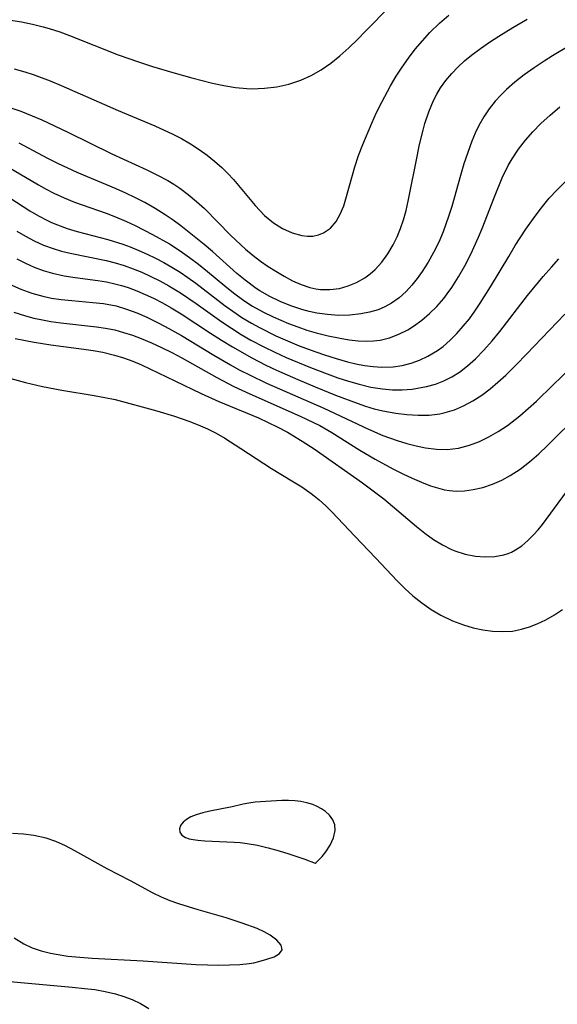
# Model space of a CAD drawing. Header units: metres. Extents: x 1073367 to 1082519, y 1569854 to 1574957.
# Tile 1035 of 1056: x 1080374 to 1080455, y 1573546 to 1573695. Entities that reach past the tile are written whole.
import ezdxf

# ---------------------------------------------------------------- set-up
doc = ezdxf.new("R2010")
doc.units = ezdxf.units.M
doc.layers.add('CGG_CurvaNivelLidar_v1', color=253, linetype='Continuous', lineweight=30)

msp = doc.modelspace()

# ---------------------------------------------------------------- linework, layer by layer
at = {"layer": 'CGG_CurvaNivelLidar_v1'}
for p, q in [((1080426.1798, 1573693.4311, 77.5), (1080429.7757, 1573697.1465, 77.5)), ((1080372.4857, 1573695.0606, 77.5), (1080374.1279, 1573694.8147, 77.5)), ((1080437.2925, 1573694.5882, 77), (1080438.7165, 1573695.8085, 77)), ((1080448.3803, 1573693.962, 76.5), (1080450.543, 1573695.2116, 76.5)), ((1080374.1279, 1573694.8147, 77.5), (1080375.7634, 1573694.4843, 77.5)), ((1080375.7634, 1573694.4843, 77.5), (1080377.3885, 1573694.0754, 77.5)), ((1080377.3885, 1573694.0754, 77.5), (1080378.3073, 1573693.808, 77.5)), ((1080378.3073, 1573693.808, 77.5), (1080379.8959, 1573693.2821, 77.5)), ((1080435.8429, 1573693.1755, 77), (1080437.2925, 1573694.5882, 77)), ((1080446.267, 1573692.6636, 76.5), (1080448.3803, 1573693.962, 76.5)), ((1080379.8959, 1573693.2821, 77.5), (1080381.3892, 1573692.7333, 77.5)), ((1080381.3892, 1573692.7333, 77.5), (1080388.7074, 1573689.8226, 77.5)), ((1080423.588, 1573690.8859, 77.5), (1080424.8961, 1573692.1388, 77.5)), ((1080424.8961, 1573692.1388, 77.5), (1080426.1798, 1573693.4311, 77.5)), ((1080434.716, 1573691.9486, 77), (1080435.8429, 1573693.1755, 77)), ((1080444.8593, 1573691.7417, 76.5), (1080446.267, 1573692.6636, 76.5)), ((1080422.2481, 1573689.6899, 77.5), (1080423.588, 1573690.8859, 77.5)), ((1080432.6266, 1573689.3409, 77), (1080433.6437, 1573690.6693, 77)), ((1080433.6437, 1573690.6693, 77), (1080434.716, 1573691.9486, 77)), ((1080442.1648, 1573689.7815, 76.5), (1080443.4882, 1573690.784, 76.5)), ((1080443.4882, 1573690.784, 76.5), (1080444.8593, 1573691.7417, 76.5)), ((1080457.0083, 1573691.2219, 76), (1080454.4034, 1573689.6642, 76)), ((1080388.7074, 1573689.8226, 77.5), (1080391.8094, 1573688.7467, 77.5)), ((1080420.8583, 1573688.5661, 77.5), (1080422.2481, 1573689.6899, 77.5)), ((1080431.6754, 1573687.979, 77), (1080432.6266, 1573689.3409, 77)), ((1080441.1068, 1573688.902, 76.5), (1080442.1648, 1573689.7815, 76.5)), ((1080454.4034, 1573689.6642, 76), (1080453.1263, 1573688.8602, 76)), ((1080372.981, 1573687.7232, 77), (1080374.6012, 1573687.2499, 77)), ((1080391.8094, 1573688.7467, 77.5), (1080393.9418, 1573688.0713, 77.5)), ((1080393.9418, 1573688.0713, 77.5), (1080397.0007, 1573687.1579, 77.5)), ((1080419.4156, 1573687.5496, 77.5), (1080420.8583, 1573688.5661, 77.5)), ((1080430.7747, 1573686.5779, 77), (1080431.6754, 1573687.979, 77)), ((1080439.1592, 1573687.0003, 76.5), (1080440.1011, 1573687.9775, 76.5)), ((1080440.1011, 1573687.9775, 76.5), (1080441.1068, 1573688.902, 76.5)), ((1080451.6039, 1573687.8495, 76), (1080450.1248, 1573686.7963, 76)), ((1080453.1263, 1573688.8602, 76), (1080451.6039, 1573687.8495, 76)), ((1080374.6012, 1573687.2499, 77), (1080375.8868, 1573686.8254, 77)), ((1080375.8868, 1573686.8254, 77), (1080378.4371, 1573685.876, 77)), ((1080397.0007, 1573687.1579, 77.5), (1080399.8883, 1573686.3486, 77.5)), ((1080399.8883, 1573686.3486, 77.5), (1080402.9835, 1573685.5616, 77.5)), ((1080416.3206, 1573685.9797, 77.5), (1080417.9059, 1573686.6764, 77.5)), ((1080417.9059, 1573686.6764, 77.5), (1080419.4156, 1573687.5496, 77.5)), ((1080429.92, 1573685.1438, 77), (1080430.7747, 1573686.5779, 77)), ((1080438.2734, 1573685.9378, 76.5), (1080439.1592, 1573687.0003, 76.5)), ((1080450.1248, 1573686.7963, 76), (1080448.7023, 1573685.691, 76)), ((1080378.4371, 1573685.876, 77), (1080380.1243, 1573685.1774, 77)), ((1080380.1243, 1573685.1774, 77), (1080388.7278, 1573681.4067, 77)), ((1080402.9835, 1573685.5616, 77.5), (1080404.7215, 1573685.1883, 77.5)), ((1080404.7215, 1573685.1883, 77.5), (1080406.4563, 1573684.8981, 77.5)), ((1080406.4563, 1573684.8981, 77.5), (1080408.1873, 1573684.7258, 77.5)), ((1080408.1873, 1573684.7258, 77.5), (1080408.9439, 1573684.6981, 77.5)), ((1080408.9439, 1573684.6981, 77.5), (1080410.8341, 1573684.764, 77.5)), ((1080410.8341, 1573684.764, 77.5), (1080412.7035, 1573685.0043, 77.5)), ((1080412.7035, 1573685.0043, 77.5), (1080414.5382, 1573685.4081, 77.5)), ((1080414.5382, 1573685.4081, 77.5), (1080416.3206, 1573685.9797, 77.5)), ((1080428.5837, 1573682.6679, 77), (1080429.92, 1573685.1438, 77)), ((1080436.916, 1573683.8943, 76.5), (1080437.4739, 1573684.8125, 76.5)), ((1080437.4739, 1573684.8125, 76.5), (1080438.2734, 1573685.9378, 76.5)), ((1080447.4397, 1573684.5979, 76), (1080446.5584, 1573683.7423, 76)), ((1080448.7023, 1573685.691, 76), (1080447.4397, 1573684.5979, 76)), ((1080436.4167, 1573682.94, 76.5), (1080436.916, 1573683.8943, 76.5)), ((1080446.5584, 1573683.7423, 76), (1080445.7324, 1573682.8403, 76)), ((1080372.2105, 1573681.8883, 76.5), (1080373.9872, 1573681.2878, 76.5)), ((1080427.8066, 1573681.0856, 77), (1080428.5837, 1573682.6679, 77)), ((1080435.6934, 1573681.225, 76.5), (1080436.4167, 1573682.94, 76.5)), ((1080444.8161, 1573681.6786, 76), (1080443.9929, 1573680.4474, 76)), ((1080445.7324, 1573682.8403, 76), (1080444.8161, 1573681.6786, 76)), ((1080454.0422, 1573680.7251, 75.5), (1080455.5097, 1573681.9511, 75.5)), ((1080373.9872, 1573681.2878, 76.5), (1080375.7392, 1573680.6046, 76.5)), ((1080375.7392, 1573680.6046, 76.5), (1080377.1734, 1573679.9783, 76.5)), ((1080388.7278, 1573681.4067, 77), (1080394.2945, 1573679.0948, 77)), ((1080427.0671, 1573679.4864, 77), (1080427.8066, 1573681.0856, 77)), ((1080435.1045, 1573679.4337, 76.5), (1080435.6934, 1573681.225, 76.5)), ((1080443.9929, 1573680.4474, 76), (1080443.2638, 1573679.1526, 76)), ((1080452.6403, 1573679.4272, 75.5), (1080454.0422, 1573680.7251, 75.5)), ((1080377.1734, 1573679.9783, 76.5), (1080381.1179, 1573678.1093, 76.5)), ((1080394.2945, 1573679.0948, 77), (1080396.9964, 1573677.8425, 77)), ((1080425.7032, 1573676.2596, 77), (1080427.0671, 1573679.4864, 77)), ((1080434.824, 1573678.4241, 76.5), (1080435.1045, 1573679.4337, 76.5)), ((1080443.2638, 1573679.1526, 76), (1080442.7031, 1573677.9723, 76)), ((1080451.4326, 1573678.1975, 75.5), (1080452.6403, 1573679.4272, 75.5)), ((1080381.1179, 1573678.1093, 76.5), (1080387.76, 1573674.8654, 76.5)), ((1080396.9964, 1573677.8425, 77), (1080398.3103, 1573677.1577, 77)), ((1080398.3103, 1573677.1577, 77), (1080399.6673, 1573676.3758, 77)), ((1080434.2552, 1573676.0523, 76.5), (1080434.824, 1573678.4241, 76.5)), ((1080442.7031, 1573677.9723, 76), (1080442.1974, 1573676.7561, 76)), ((1080450.2939, 1573676.9104, 75.5), (1080451.4326, 1573678.1975, 75.5)), ((1080378.0827, 1573674.1496, 76), (1080373.7608, 1573676.4751, 76)), ((1080399.6673, 1573676.3758, 77), (1080400.9775, 1573675.529, 77)), ((1080425.0689, 1573674.5863, 77), (1080425.7032, 1573676.2596, 77)), ((1080433.9657, 1573674.6905, 76.5), (1080434.2552, 1573676.0523, 76.5)), ((1080442.1974, 1573676.7561, 76), (1080441.5702, 1573675.0632, 76)), ((1080449.2423, 1573675.5561, 75.5), (1080450.2939, 1573676.9104, 75.5)), ((1080387.76, 1573674.8654, 76.5), (1080393.058, 1573672.4327, 76.5)), ((1080400.9775, 1573675.529, 77), (1080402.1619, 1573674.6659, 77)), ((1080402.1619, 1573674.6659, 77), (1080403.2969, 1573673.7459, 77)), ((1080424.5064, 1573672.9123, 77), (1080425.0689, 1573674.5863, 77)), ((1080432.5859, 1573667.7032, 76.5), (1080433.9657, 1573674.6905, 76.5)), ((1080441.5702, 1573675.0632, 76), (1080440.9977, 1573673.3333, 76)), ((1080448.2776, 1573674.09, 75.5), (1080449.2423, 1573675.5561, 75.5)), ((1080371.267, 1573673.3311, 75.5), (1080376.6718, 1573670.1581, 75.5)), ((1080379.5833, 1573673.3903, 76), (1080378.0827, 1573674.1496, 76)), ((1080382.5479, 1573672.0264, 76), (1080379.5833, 1573673.3903, 76)), ((1080403.2969, 1573673.7459, 77), (1080404.3819, 1573672.7762, 77)), ((1080404.3819, 1573672.7762, 77), (1080405.2874, 1573671.8912, 77)), ((1080423.2661, 1573668.3897, 77), (1080424.5064, 1573672.9123, 77)), ((1080440.9977, 1573673.3333, 76), (1080440.47, 1573671.574, 76)), ((1080446.8041, 1573671.225, 75.5), (1080447.7153, 1573673.0943, 75.5)), ((1080447.7153, 1573673.0943, 75.5), (1080448.2776, 1573674.09, 75.5)), ((1080388.4158, 1573669.5645, 76), (1080382.5479, 1573672.0264, 76)), ((1080393.058, 1573672.4327, 76.5), (1080394.6584, 1573671.6516, 76.5)), ((1080394.6584, 1573671.6516, 76.5), (1080396.2177, 1573670.8057, 76.5)), ((1080405.2874, 1573671.8912, 77), (1080406.1467, 1573670.9728, 77)), ((1080440.47, 1573671.574, 76), (1080439.1575, 1573666.9004, 76)), ((1080445.6102, 1573668.35, 75.5), (1080446.8041, 1573671.225, 75.5)), ((1080369.7756, 1573669.8476, 75), (1080375.3519, 1573666.2549, 75)), ((1080376.6718, 1573670.1581, 75.5), (1080377.8227, 1573669.516, 75.5)), ((1080396.2177, 1573670.8057, 76.5), (1080397.136, 1573670.2481, 76.5)), ((1080397.136, 1573670.2481, 76.5), (1080398.0312, 1573669.6545, 76.5)), ((1080406.1467, 1573670.9728, 77), (1080409.4209, 1573667.0358, 77)), ((1080455.0823, 1573669.4162, 75), (1080456.3137, 1573670.6156, 75)), ((1080377.8227, 1573669.516, 75.5), (1080378.9921, 1573668.9132, 75.5)), ((1080378.9921, 1573668.9132, 75.5), (1080380.5452, 1573668.2061, 75.5)), ((1080389.8845, 1573668.9105, 76), (1080388.4158, 1573669.5645, 76)), ((1080391.3337, 1573668.2163, 76), (1080389.8845, 1573668.9105, 76)), ((1080392.7577, 1573667.4736, 76), (1080391.3337, 1573668.2163, 76)), ((1080398.0312, 1573669.6545, 76.5), (1080399.3329, 1573668.6948, 76.5)), ((1080399.3329, 1573668.6948, 76.5), (1080400.5821, 1573667.664, 76.5)), ((1080422.8316, 1573667.004, 77), (1080423.2661, 1573668.3897, 77)), ((1080443.764, 1573663.5411, 75.5), (1080445.6102, 1573668.35, 75.5)), ((1080453.9149, 1573668.1441, 75), (1080455.0823, 1573669.4162, 75)), ((1080380.5452, 1573668.2061, 75.5), (1080382.1316, 1573667.5722, 75.5)), ((1080382.1316, 1573667.5722, 75.5), (1080386.9195, 1573665.8752, 75.5)), ((1080394.3091, 1573666.5808, 76), (1080392.7577, 1573667.4736, 76)), ((1080400.5821, 1573667.664, 76.5), (1080401.7797, 1573666.5702, 76.5)), ((1080409.4209, 1573667.0358, 77), (1080410.1367, 1573666.2723, 77)), ((1080422.316, 1573665.7293, 77), (1080422.8316, 1573667.004, 77)), ((1080432.2492, 1573666.2853, 76.5), (1080432.5859, 1573667.7032, 76.5)), ((1080439.1575, 1573666.9004, 76), (1080438.6839, 1573665.3566, 76)), ((1080452.6786, 1573666.6355, 75), (1080453.9149, 1573668.1441, 75)), ((1080375.3519, 1573666.2549, 75), (1080376.6947, 1573665.4672, 75)), ((1080376.6947, 1573665.4672, 75), (1080378.0668, 1573664.7517, 75)), ((1080386.9195, 1573665.8752, 75.5), (1080388.3231, 1573665.3405, 75.5)), ((1080388.3231, 1573665.3405, 75.5), (1080389.9768, 1573664.6435, 75.5)), ((1080395.8251, 1573665.6266, 76), (1080394.3091, 1573666.5808, 76)), ((1080397.0184, 1573664.8209, 76), (1080395.8251, 1573665.6266, 76)), ((1080401.7797, 1573666.5702, 76.5), (1080405.7834, 1573662.5182, 76.5)), ((1080410.1367, 1573666.2723, 77), (1080410.8733, 1573665.553, 77)), ((1080410.8733, 1573665.553, 77), (1080412.1943, 1573664.4355, 77)), ((1080421.6724, 1573664.6088, 77), (1080422.316, 1573665.7293, 77)), ((1080431.8607, 1573664.8951, 76.5), (1080432.2492, 1573666.2853, 76.5)), ((1080438.6839, 1573665.3566, 76), (1080437.8694, 1573663.0799, 76)), ((1080451.5049, 1573665.063, 75), (1080452.6786, 1573666.6355, 75)), ((1080378.0668, 1573664.7517, 75), (1080378.6302, 1573664.4902, 75)), ((1080378.6302, 1573664.4902, 75), (1080379.5564, 1573664.1045, 75)), ((1080379.5564, 1573664.1045, 75), (1080381.0387, 1573663.5804, 75)), ((1080389.9768, 1573664.6435, 75.5), (1080391.3212, 1573664.0168, 75.5)), ((1080391.3212, 1573664.0168, 75.5), (1080393.9372, 1573662.6807, 75.5)), ((1080398.1877, 1573663.9797, 76), (1080397.0184, 1573664.8209, 76)), ((1080399.2289, 1573663.183, 76), (1080398.1877, 1573663.9797, 76)), ((1080412.1943, 1573664.4355, 77), (1080413.5938, 1573663.5512, 77)), ((1080420.8051, 1573663.6348, 77), (1080421.6724, 1573664.6088, 77)), ((1080431.4029, 1573663.543, 76.5), (1080431.8607, 1573664.8951, 76.5)), ((1080450.3764, 1573663.4455, 75), (1080451.5049, 1573665.063, 75)), ((1080373.408, 1573663.1472, 74.5), (1080374.6947, 1573662.4002, 74.5)), ((1080374.6947, 1573662.4002, 74.5), (1080376.0057, 1573661.7123, 74.5)), ((1080381.0387, 1573663.5804, 75), (1080382.5509, 1573663.1245, 75)), ((1080382.5509, 1573663.1245, 75), (1080387.1607, 1573661.8877, 75)), ((1080393.9372, 1573662.6807, 75.5), (1080396.4644, 1573661.2451, 75.5)), ((1080401.7488, 1573661.129, 76), (1080399.2289, 1573663.183, 76)), ((1080405.7834, 1573662.5182, 76.5), (1080407.9982, 1573660.4545, 76.5)), ((1080413.5938, 1573663.5512, 77), (1080415.0506, 1573662.9023, 77)), ((1080415.0506, 1573662.9023, 77), (1080416.5116, 1573662.503, 77)), ((1080416.5116, 1573662.503, 77), (1080417.356, 1573662.4005, 77)), ((1080417.356, 1573662.4005, 77), (1080418.1771, 1573662.4215, 77)), ((1080418.1771, 1573662.4215, 77), (1080418.9991, 1573662.5957, 77)), ((1080418.9991, 1573662.5957, 77), (1080419.7761, 1573662.9186, 77)), ((1080419.7761, 1573662.9186, 77), (1080420.8051, 1573663.6348, 77)), ((1080430.2986, 1573661.1086, 76.5), (1080430.8881, 1573662.3006, 76.5)), ((1080430.8881, 1573662.3006, 76.5), (1080431.4029, 1573663.543, 76.5)), ((1080437.8694, 1573663.0799, 76), (1080437.1852, 1573661.4939, 76)), ((1080443.2167, 1573662.2333, 75.5), (1080443.764, 1573663.5411, 75.5)), ((1080448.7739, 1573660.993, 75), (1080450.3764, 1573663.4455, 75)), ((1080376.0057, 1573661.7123, 74.5), (1080377.4246, 1573661.0697, 74.5)), ((1080377.4246, 1573661.0697, 74.5), (1080378.8787, 1573660.5286, 74.5)), ((1080387.1607, 1573661.8877, 75), (1080389.4353, 1573661.1764, 75)), ((1080389.4353, 1573661.1764, 75), (1080390.5488, 1573660.7693, 75)), ((1080390.5488, 1573660.7693, 75), (1080391.8318, 1573660.2539, 75)), ((1080396.4644, 1573661.2451, 75.5), (1080398.1235, 1573660.1863, 75.5)), ((1080402.9843, 1573660.0701, 76), (1080401.7488, 1573661.129, 76)), ((1080429.4953, 1573659.751, 76.5), (1080430.2986, 1573661.1086, 76.5)), ((1080437.1852, 1573661.4939, 76), (1080436.4249, 1573659.9539, 76)), ((1080442.0328, 1573659.6612, 75.5), (1080443.2167, 1573662.2333, 75.5)), ((1080447.7702, 1573659.3475, 75), (1080448.7739, 1573660.993, 75)), ((1080378.8787, 1573660.5286, 74.5), (1080380.1618, 1573660.1495, 74.5)), ((1080380.1618, 1573660.1495, 74.5), (1080381.465, 1573659.8323, 74.5)), ((1080381.465, 1573659.8323, 74.5), (1080386.9167, 1573658.7126, 74.5)), ((1080391.8318, 1573660.2539, 75), (1080393.0994, 1573659.6959, 75)), ((1080393.0994, 1573659.6959, 75), (1080394.3494, 1573659.0957, 75)), ((1080398.1235, 1573660.1863, 75.5), (1080399.5278, 1573659.1966, 75.5)), ((1080406.6759, 1573656.7863, 76), (1080402.9843, 1573660.0701, 76)), ((1080407.9982, 1573660.4545, 76.5), (1080409.162, 1573659.4712, 76.5)), ((1080409.162, 1573659.4712, 76.5), (1080410.2633, 1573658.6293, 76.5)), ((1080428.5875, 1573658.4958, 76.5), (1080429.4953, 1573659.751, 76.5)), ((1080436.4249, 1573659.9539, 76), (1080435.595, 1573658.4656, 76)), ((1080441.1519, 1573657.9416, 75.5), (1080442.0328, 1573659.6612, 75.5)), ((1080445.0446, 1573654.7329, 75), (1080447.7702, 1573659.3475, 75)), ((1080373.4289, 1573658.9785, 74), (1080374.698, 1573658.3389, 74)), ((1080374.698, 1573658.3389, 74), (1080376.0371, 1573657.7426, 74)), ((1080386.9167, 1573658.7126, 74.5), (1080388.2653, 1573658.375, 74.5)), ((1080388.2653, 1573658.375, 74.5), (1080389.627, 1573657.9621, 74.5)), ((1080389.627, 1573657.9621, 74.5), (1080390.9713, 1573657.4832, 74.5)), ((1080394.3494, 1573659.0957, 75), (1080395.6192, 1573658.4306, 75)), ((1080395.6192, 1573658.4306, 75), (1080396.865, 1573657.7191, 75)), ((1080399.5278, 1573659.1966, 75.5), (1080400.8971, 1573658.1553, 75.5)), ((1080400.8971, 1573658.1553, 75.5), (1080402.2372, 1573657.0748, 75.5)), ((1080410.2633, 1573658.6293, 76.5), (1080411.3938, 1573657.8397, 76.5)), ((1080411.3938, 1573657.8397, 76.5), (1080412.5436, 1573657.0974, 76.5)), ((1080427.5666, 1573657.3702, 76.5), (1080428.5875, 1573658.4958, 76.5)), ((1080435.595, 1573658.4656, 76), (1080434.697, 1573657.0396, 76)), ((1080440.2072, 1573656.2695, 75.5), (1080441.1519, 1573657.9416, 75.5)), ((1080454.2234, 1573657.7373, 74.5), (1080455.3697, 1573658.9928, 74.5)), ((1080376.0371, 1573657.7426, 74), (1080377.3998, 1573657.2246, 74)), ((1080377.3998, 1573657.2246, 74), (1080378.7871, 1573656.7996, 74)), ((1080378.7871, 1573656.7996, 74), (1080380.5525, 1573656.4112, 74)), ((1080380.5525, 1573656.4112, 74), (1080382.2369, 1573656.1513, 74)), ((1080390.9713, 1573657.4832, 74.5), (1080392.2979, 1573656.9453, 74.5)), ((1080392.2979, 1573656.9453, 74.5), (1080393.6845, 1573656.3158, 74.5)), ((1080393.6845, 1573656.3158, 74.5), (1080395.0497, 1573655.6314, 74.5)), ((1080396.865, 1573657.7191, 75), (1080398.0837, 1573656.9595, 75)), ((1080398.0837, 1573656.9595, 75), (1080399.2772, 1573656.1476, 75)), ((1080402.2372, 1573657.0748, 75.5), (1080404.8393, 1573654.8918, 75.5)), ((1080407.9357, 1573655.7299, 76), (1080406.6759, 1573656.7863, 76)), ((1080412.5436, 1573657.0974, 76.5), (1080413.8139, 1573656.3415, 76.5)), ((1080413.8139, 1573656.3415, 76.5), (1080415.0983, 1573655.662, 76.5)), ((1080425.9981, 1573656.1067, 76.5), (1080426.8083, 1573656.6996, 76.5)), ((1080426.8083, 1573656.6996, 76.5), (1080427.5666, 1573657.3702, 76.5)), ((1080434.697, 1573657.0396, 76), (1080433.947, 1573655.9811, 76)), ((1080450.6363, 1573653.4115, 74.5), (1080453.0056, 1573656.3229, 74.5)), ((1080453.0056, 1573656.3229, 74.5), (1080454.2234, 1573657.7373, 74.5)), ((1080372.2765, 1573655.1693, 73.5), (1080374.0115, 1573654.4, 73.5)), ((1080382.2369, 1573656.1513, 74), (1080385.6292, 1573655.7102, 74)), ((1080385.6292, 1573655.7102, 74), (1080386.9418, 1573655.4913, 74)), ((1080386.9418, 1573655.4913, 74), (1080388.2436, 1573655.2116, 74)), ((1080388.2436, 1573655.2116, 74), (1080389.2511, 1573654.9394, 74)), ((1080389.2511, 1573654.9394, 74), (1080390.2485, 1573654.6221, 74)), ((1080395.0497, 1573655.6314, 74.5), (1080396.3924, 1573654.8957, 74.5)), ((1080396.3924, 1573654.8957, 74.5), (1080398.1309, 1573653.8446, 74.5)), ((1080399.2772, 1573656.1476, 75), (1080400.4446, 1573655.2944, 75)), ((1080400.4446, 1573655.2944, 75), (1080404.913, 1573651.8524, 75)), ((1080404.8393, 1573654.8918, 75.5), (1080406.1596, 1573653.8301, 75.5)), ((1080409.6103, 1573654.492, 76), (1080407.9357, 1573655.7299, 76)), ((1080415.0983, 1573655.662, 76.5), (1080416.3993, 1573655.0867, 76.5)), ((1080416.3993, 1573655.0867, 76.5), (1080417.7196, 1573654.6496, 76.5)), ((1080422.1664, 1573654.5133, 76.5), (1080423.5008, 1573654.8767, 76.5)), ((1080423.5008, 1573654.8767, 76.5), (1080424.7843, 1573655.4108, 76.5)), ((1080424.7843, 1573655.4108, 76.5), (1080425.9981, 1573656.1067, 76.5)), ((1080433.1479, 1573654.9815, 76), (1080432.2918, 1573654.0551, 76)), ((1080433.947, 1573655.9811, 76), (1080433.1479, 1573654.9815, 76)), ((1080439.1863, 1573654.6616, 75.5), (1080440.2072, 1573656.2695, 75.5)), ((1080374.0115, 1573654.4, 73.5), (1080375.6518, 1573653.8027, 73.5)), ((1080375.6518, 1573653.8027, 73.5), (1080377.3257, 1573653.324, 73.5)), ((1080390.2485, 1573654.6221, 74), (1080391.5411, 1573654.1443, 74)), ((1080391.5411, 1573654.1443, 74), (1080392.8168, 1573653.6053, 74)), ((1080392.8168, 1573653.6053, 74), (1080394.076, 1573653.0123, 74)), ((1080398.1309, 1573653.8446, 74.5), (1080400.5087, 1573652.2247, 74.5)), ((1080406.1596, 1573653.8301, 75.5), (1080407.7241, 1573652.6864, 75.5)), ((1080410.1581, 1573654.137, 76), (1080409.6103, 1573654.492, 76)), ((1080411.6679, 1573653.2755, 76), (1080410.1581, 1573654.137, 76)), ((1080417.7196, 1573654.6496, 76.5), (1080418.5912, 1573654.4574, 76.5)), ((1080418.5912, 1573654.4574, 76.5), (1080419.3156, 1573654.3598, 76.5)), ((1080419.3156, 1573654.3598, 76.5), (1080420.7485, 1573654.3324, 76.5)), ((1080420.7485, 1573654.3324, 76.5), (1080422.1664, 1573654.5133, 76.5)), ((1080432.2918, 1573654.0551, 76), (1080431.2184, 1573653.0931, 76)), ((1080437.9432, 1573652.9835, 75.5), (1080438.4877, 1573653.681, 75.5)), ((1080438.4877, 1573653.681, 75.5), (1080439.1863, 1573654.6616, 75.5)), ((1080443.4747, 1573652.2546, 75), (1080445.0446, 1573654.7329, 75)), ((1080446.4151, 1573648.006, 74.5), (1080450.6363, 1573653.4115, 74.5)), ((1080377.3257, 1573653.324, 73.5), (1080378.6234, 1573653.0463, 73.5)), ((1080378.6234, 1573653.0463, 73.5), (1080380.1006, 1573652.8213, 73.5)), ((1080380.1006, 1573652.8213, 73.5), (1080381.7077, 1573652.6549, 73.5)), ((1080381.7077, 1573652.6549, 73.5), (1080384.9204, 1573652.3916, 73.5)), ((1080384.9204, 1573652.3916, 73.5), (1080386.5109, 1573652.2068, 73.5)), ((1080386.5109, 1573652.2068, 73.5), (1080388.4008, 1573651.8502, 73.5)), ((1080388.4008, 1573651.8502, 73.5), (1080389.9754, 1573651.3923, 73.5)), ((1080394.076, 1573653.0123, 74), (1080395.4054, 1573652.3247, 74)), ((1080395.4054, 1573652.3247, 74), (1080396.7174, 1573651.5911, 74)), ((1080400.5087, 1573652.2247, 74.5), (1080404.4145, 1573649.4391, 74.5)), ((1080404.913, 1573651.8524, 75), (1080406.0435, 1573651.0436, 75)), ((1080407.7241, 1573652.6864, 75.5), (1080409.0362, 1573651.8412, 75.5)), ((1080409.0362, 1573651.8412, 75.5), (1080410.5814, 1573650.9718, 75.5)), ((1080413.2368, 1573652.5264, 76), (1080411.6679, 1573653.2755, 76)), ((1080414.8505, 1573651.8804, 76), (1080413.2368, 1573652.5264, 76)), ((1080416.4973, 1573651.337, 76), (1080414.8505, 1573651.8804, 76)), ((1080430.0594, 1573652.2684, 76), (1080429.067, 1573651.7183, 76)), ((1080431.2184, 1573653.0931, 76), (1080430.0594, 1573652.2684, 76)), ((1080436.9031, 1573651.7941, 75.5), (1080437.9432, 1573652.9835, 75.5)), ((1080442.6631, 1573651.0762, 75), (1080443.4747, 1573652.2546, 75)), ((1080372.9744, 1573650.8987, 73), (1080374.7181, 1573650.3521, 73)), ((1080374.7181, 1573650.3521, 73), (1080375.989, 1573650.0202, 73)), ((1080389.9754, 1573651.3923, 73.5), (1080391.5251, 1573650.8156, 73.5)), ((1080391.5251, 1573650.8156, 73.5), (1080393.0559, 1573650.1486, 73.5)), ((1080396.7174, 1573651.5911, 74), (1080398.2435, 1573650.675, 74)), ((1080398.2435, 1573650.675, 74), (1080402.6889, 1573647.7505, 74)), ((1080406.0435, 1573651.0436, 75), (1080407.4454, 1573650.1126, 75)), ((1080410.5814, 1573650.9718, 75.5), (1080412.1741, 1573650.1867, 75.5)), ((1080417.6197, 1573651.0329, 76), (1080416.4973, 1573651.337, 76)), ((1080418.7506, 1573650.7855, 76), (1080417.6197, 1573651.0329, 76)), ((1080420.3951, 1573650.5406, 76), (1080418.7506, 1573650.7855, 76)), ((1080422.0398, 1573650.4324, 76), (1080420.3951, 1573650.5406, 76)), ((1080423.7463, 1573650.4691, 76), (1080422.0398, 1573650.4324, 76)), ((1080425.4201, 1573650.6483, 76), (1080423.7463, 1573650.4691, 76)), ((1080426.7465, 1573650.9007, 76), (1080425.4201, 1573650.6483, 76)), ((1080428.0254, 1573651.2771, 76), (1080426.7465, 1573650.9007, 76)), ((1080429.067, 1573651.7183, 76), (1080428.0254, 1573651.2771, 76)), ((1080434.6145, 1573649.685, 75.5), (1080435.7916, 1573650.6918, 75.5)), ((1080435.7916, 1573650.6918, 75.5), (1080436.9031, 1573651.7941, 75.5)), ((1080441.8208, 1573649.9324, 75), (1080442.6631, 1573651.0762, 75)), ((1080450.4872, 1573644.5496, 74), (1080456.2797, 1573650.5964, 74)), ((1080375.989, 1573650.0202, 73), (1080377.2733, 1573649.7388, 73)), ((1080377.2733, 1573649.7388, 73), (1080378.568, 1573649.5071, 73)), ((1080378.568, 1573649.5071, 73), (1080380.0353, 1573649.3024, 73)), ((1080380.0353, 1573649.3024, 73), (1080385.4337, 1573648.7209, 73)), ((1080393.0559, 1573650.1486, 73.5), (1080394.5724, 1573649.4142, 73.5)), ((1080394.5724, 1573649.4142, 73.5), (1080395.8263, 1573648.7638, 73.5)), ((1080404.4145, 1573649.4391, 74.5), (1080405.848, 1573648.4803, 74.5)), ((1080407.4454, 1573650.1126, 75), (1080408.8862, 1573649.2419, 75)), ((1080408.8862, 1573649.2419, 75), (1080410.0954, 1573648.5777, 75)), ((1080412.1741, 1573650.1867, 75.5), (1080414.4891, 1573649.1968, 75.5)), ((1080414.4891, 1573649.1968, 75.5), (1080415.8703, 1573648.6763, 75.5)), ((1080433.3737, 1573648.789, 75.5), (1080434.6145, 1573649.685, 75.5)), ((1080440.9017, 1573648.7815, 75), (1080441.8208, 1573649.9324, 75)), ((1080385.4337, 1573648.7209, 73), (1080386.8242, 1573648.5096, 73)), ((1080386.8242, 1573648.5096, 73), (1080388.1981, 1573648.2284, 73)), ((1080388.1981, 1573648.2284, 73), (1080389.5478, 1573647.8607, 73)), ((1080389.5478, 1573647.8607, 73), (1080390.8806, 1573647.4176, 73)), ((1080390.8806, 1573647.4176, 73), (1080392.2006, 1573646.9161, 73)), ((1080395.8263, 1573648.7638, 73.5), (1080398.3063, 1573647.3719, 73.5)), ((1080398.3063, 1573647.3719, 73.5), (1080403.2051, 1573644.3951, 73.5)), ((1080402.6889, 1573647.7505, 74), (1080404.3509, 1573646.684, 74)), ((1080405.848, 1573648.4803, 74.5), (1080407.3094, 1573647.5625, 74.5)), ((1080407.3094, 1573647.5625, 74.5), (1080408.8012, 1573646.6937, 74.5)), ((1080410.0954, 1573648.5777, 75), (1080412.5764, 1573647.3574, 75)), ((1080415.8703, 1573648.6763, 75.5), (1080417.2643, 1573648.2028, 75.5)), ((1080417.2643, 1573648.2028, 75.5), (1080418.6686, 1573647.7827, 75.5)), ((1080418.6686, 1573647.7827, 75.5), (1080420.4874, 1573647.3288, 75.5)), ((1080429.7616, 1573647.0513, 75.5), (1080431.1641, 1573647.5827, 75.5)), ((1080431.1641, 1573647.5827, 75.5), (1080432.5176, 1573648.2664, 75.5)), ((1080432.5176, 1573648.2664, 75.5), (1080433.3737, 1573648.789, 75.5)), ((1080438.9277, 1573646.6662, 75), (1080439.9394, 1573647.6881, 75)), ((1080439.9394, 1573647.6881, 75), (1080440.9017, 1573648.7815, 75)), ((1080445.2555, 1573646.5725, 74.5), (1080446.4151, 1573648.006, 74.5)), ((1080373.1582, 1573646.9331, 72.5), (1080376.0077, 1573646.3686, 72.5)), ((1080376.0077, 1573646.3686, 72.5), (1080378.5383, 1573645.9682, 72.5)), ((1080378.5383, 1573645.9682, 72.5), (1080383.5111, 1573645.3228, 72.5)), ((1080392.2006, 1573646.9161, 73), (1080393.7585, 1573646.2619, 73)), ((1080393.7585, 1573646.2619, 73), (1080395.3034, 1573645.5555, 73)), ((1080404.3509, 1573646.684, 74), (1080406.0378, 1573645.6513, 74)), ((1080408.8012, 1573646.6937, 74.5), (1080410.7495, 1573645.6643, 74.5)), ((1080412.5764, 1573647.3574, 75), (1080414.3346, 1573646.5758, 75)), ((1080414.3346, 1573646.5758, 75), (1080416.1141, 1573645.8428, 75)), ((1080420.4874, 1573647.3288, 75.5), (1080422.3038, 1573646.9621, 75.5)), ((1080422.3038, 1573646.9621, 75.5), (1080423.662, 1573646.742, 75.5)), ((1080423.662, 1573646.742, 75.5), (1080425.0081, 1573646.5903, 75.5)), ((1080425.0081, 1573646.5903, 75.5), (1080426.3397, 1573646.5347, 75.5)), ((1080426.3397, 1573646.5347, 75.5), (1080427.3345, 1573646.575, 75.5)), ((1080427.3345, 1573646.575, 75.5), (1080428.3154, 1573646.6979, 75.5)), ((1080428.3154, 1573646.6979, 75.5), (1080429.7616, 1573647.0513, 75.5)), ((1080437.8576, 1573645.7339, 75), (1080438.9277, 1573646.6662, 75)), ((1080444.03, 1573645.1629, 74.5), (1080445.2555, 1573646.5725, 74.5)), ((1080454.4633, 1573639.858, 73.5), (1080460.8988, 1573646.1848, 73.5)), ((1080383.5111, 1573645.3228, 72.5), (1080384.9591, 1573645.1026, 72.5)), ((1080384.9591, 1573645.1026, 72.5), (1080386.3928, 1573644.8428, 72.5)), ((1080386.3928, 1573644.8428, 72.5), (1080388.1809, 1573644.4272, 72.5)), ((1080388.1809, 1573644.4272, 72.5), (1080389.558, 1573644.007, 72.5)), ((1080395.3034, 1573645.5555, 73), (1080396.8344, 1573644.8032, 73)), ((1080396.8344, 1573644.8032, 73), (1080398.3446, 1573644.0114, 73)), ((1080403.2051, 1573644.3951, 73.5), (1080405.7068, 1573642.9364, 73.5)), ((1080406.0378, 1573645.6513, 74), (1080408.9382, 1573644.0087, 74)), ((1080410.7495, 1573645.6643, 74.5), (1080412.4344, 1573644.8441, 74.5)), ((1080412.4344, 1573644.8441, 74.5), (1080414.1407, 1573644.0625, 74.5)), ((1080416.1141, 1573645.8428, 75), (1080418.6078, 1573644.9137, 75)), ((1080418.6078, 1573644.9137, 75), (1080419.9397, 1573644.4647, 75)), ((1080419.9397, 1573644.4647, 75), (1080421.6663, 1573643.9195, 75)), ((1080435.5617, 1573644.238, 75), (1080437.0196, 1573645.1123, 75)), ((1080437.0196, 1573645.1123, 75), (1080437.8576, 1573645.7339, 75)), ((1080442.7473, 1573643.8396, 74.5), (1080444.03, 1573645.1629, 74.5)), ((1080448.9139, 1573642.951, 74), (1080450.4872, 1573644.5496, 74)), ((1080389.558, 1573644.007, 72.5), (1080390.9209, 1573643.5097, 72.5)), ((1080390.9209, 1573643.5097, 72.5), (1080392.2627, 1573642.9487, 72.5)), ((1080392.2627, 1573642.9487, 72.5), (1080393.5095, 1573642.3712, 72.5)), ((1080398.3446, 1573644.0114, 73), (1080403.6235, 1573641.0475, 73)), ((1080405.7068, 1573642.9364, 73.5), (1080407.0093, 1573642.2208, 73.5)), ((1080408.9382, 1573644.0087, 74), (1080411.0737, 1573642.9196, 74)), ((1080411.0737, 1573642.9196, 74), (1080412.6667, 1573642.1585, 74)), ((1080414.1407, 1573644.0625, 74.5), (1080417.7893, 1573642.5251, 74.5)), ((1080421.6663, 1573643.9195, 75), (1080423.3936, 1573643.4312, 75)), ((1080423.3936, 1573643.4312, 75), (1080424.6839, 1573643.1198, 75)), ((1080424.6839, 1573643.1198, 75), (1080425.9721, 1573642.8668, 75)), ((1080431.6616, 1573642.8643, 75), (1080433.0006, 1573643.2012, 75)), ((1080433.0006, 1573643.2012, 75), (1080434.3041, 1573643.6596, 75)), ((1080434.3041, 1573643.6596, 75), (1080435.5617, 1573644.238, 75)), ((1080441.5669, 1573642.7816, 74.5), (1080442.7473, 1573643.8396, 74.5)), ((1080447.3257, 1573641.4048, 74), (1080448.9139, 1573642.951, 74)), ((1080368.4306, 1573642.0293, 72), (1080374.7297, 1573640.2721, 72)), ((1080393.5095, 1573642.3712, 72.5), (1080397.2707, 1573640.5231, 72.5)), ((1080407.0093, 1573642.2208, 73.5), (1080408.6749, 1573641.3677, 73.5)), ((1080412.6667, 1573642.1585, 74), (1080415.8932, 1573640.7139, 74)), ((1080417.7893, 1573642.5251, 74.5), (1080420.311, 1573641.5676, 74.5)), ((1080420.311, 1573641.5676, 74.5), (1080421.9264, 1573641.0058, 74.5)), ((1080425.9721, 1573642.8668, 75), (1080427.2559, 1573642.6855, 75)), ((1080427.2559, 1573642.6855, 75), (1080428.607, 1573642.5924, 75)), ((1080428.607, 1573642.5924, 75), (1080430.2954, 1573642.6564, 75)), ((1080430.2954, 1573642.6564, 75), (1080431.6616, 1573642.8643, 75)), ((1080439.1716, 1573641.1237, 74.5), (1080440.3199, 1573641.8368, 74.5)), ((1080440.3199, 1573641.8368, 74.5), (1080441.5669, 1573642.7816, 74.5)), ((1080374.7297, 1573640.2721, 72), (1080377.2952, 1573639.6623, 72)), ((1080397.2707, 1573640.5231, 72.5), (1080401.2685, 1573638.6113, 72.5)), ((1080403.6235, 1573641.0475, 73), (1080406.2157, 1573639.6961, 73)), ((1080408.6749, 1573641.3677, 73.5), (1080411.1781, 1573640.1814, 73.5)), ((1080411.1781, 1573640.1814, 73.5), (1080419.8049, 1573636.3969, 73.5)), ((1080415.8932, 1573640.7139, 74), (1080418.4969, 1573639.6198, 74)), ((1080421.9264, 1573641.0058, 74.5), (1080423.5461, 1573640.4884, 74.5)), ((1080423.5461, 1573640.4884, 74.5), (1080425.1673, 1573640.0245, 74.5)), ((1080425.1673, 1573640.0245, 74.5), (1080426.9344, 1573639.5992, 74.5)), ((1080435.3501, 1573639.6683, 74.5), (1080436.6808, 1573640.0389, 74.5)), ((1080436.6808, 1573640.0389, 74.5), (1080437.9688, 1573640.5258, 74.5)), ((1080437.9688, 1573640.5258, 74.5), (1080439.1716, 1573641.1237, 74.5)), ((1080444.9483, 1573639.3145, 74), (1080446.1516, 1573640.3302, 74)), ((1080446.1516, 1573640.3302, 74), (1080447.3257, 1573641.4048, 74)), ((1080377.2952, 1573639.6623, 72), (1080380.1933, 1573639.114, 72)), ((1080380.1933, 1573639.114, 72), (1080385.104, 1573638.3276, 72)), ((1080401.2685, 1573638.6113, 72.5), (1080403.9645, 1573637.4251, 72.5)), ((1080406.2157, 1573639.6961, 73), (1080408.6329, 1573638.5585, 73)), ((1080408.6329, 1573638.5585, 73), (1080416.2682, 1573635.2066, 73)), ((1080418.4969, 1573639.6198, 74), (1080421.5641, 1573638.3838, 74)), ((1080426.9344, 1573639.5992, 74.5), (1080428.7042, 1573639.3001, 74.5)), ((1080428.7042, 1573639.3001, 74.5), (1080430.1948, 1573639.1789, 74.5)), ((1080430.1948, 1573639.1789, 74.5), (1080431.6821, 1573639.1758, 74.5)), ((1080431.6821, 1573639.1758, 74.5), (1080433.1577, 1573639.2868, 74.5)), ((1080433.1577, 1573639.2868, 74.5), (1080433.9881, 1573639.4008, 74.5)), ((1080433.9881, 1573639.4008, 74.5), (1080435.3501, 1573639.6683, 74.5)), ((1080443.7049, 1573638.3793, 74), (1080444.9483, 1573639.3145, 74)), ((1080451.9794, 1573637.4839, 73.5), (1080454.4633, 1573639.858, 73.5)), ((1080385.104, 1573638.3276, 72), (1080386.6929, 1573638.0386, 72)), ((1080386.6929, 1573638.0386, 72), (1080388.2631, 1573637.7008, 72)), ((1080388.2631, 1573637.7008, 72), (1080394.576, 1573636.005, 72)), ((1080403.9645, 1573637.4251, 72.5), (1080409.9442, 1573634.9152, 72.5)), ((1080421.5641, 1573638.3838, 74), (1080424.847, 1573637.1464, 74)), ((1080424.847, 1573637.1464, 74), (1080426.1317, 1573636.7119, 74)), ((1080440.9363, 1573636.7567, 74), (1080442.3453, 1573637.507, 74)), ((1080442.3453, 1573637.507, 74), (1080443.7049, 1573638.3793, 74)), ((1080450.7335, 1573636.3491, 73.5), (1080451.9794, 1573637.4839, 73.5)), ((1080394.576, 1573636.005, 72), (1080397.2404, 1573635.2067, 72)), ((1080419.8049, 1573636.3969, 73.5), (1080426.5896, 1573633.2344, 73.5)), ((1080426.1317, 1573636.7119, 74), (1080427.4211, 1573636.3229, 74)), ((1080427.4211, 1573636.3229, 74), (1080428.717, 1573635.9935, 74)), ((1080428.717, 1573635.9935, 74), (1080430.6847, 1573635.6279, 74)), ((1080430.6847, 1573635.6279, 74), (1080432.3793, 1573635.4227, 74)), ((1080435.7336, 1573635.3605, 74), (1080437.3714, 1573635.5606, 74)), ((1080437.3714, 1573635.5606, 74), (1080438.1605, 1573635.732, 74)), ((1080438.1605, 1573635.732, 74), (1080439.568, 1573636.1729, 74)), ((1080439.568, 1573636.1729, 74), (1080440.9363, 1573636.7567, 74)), ((1080449.4654, 1573635.2587, 73.5), (1080450.7335, 1573636.3491, 73.5)), ((1080453.6345, 1573630.736, 73), (1080459.8357, 1573636.929, 73)), ((1080397.2404, 1573635.2067, 72), (1080399.3858, 1573634.4473, 72)), ((1080399.3858, 1573634.4473, 72), (1080400.8121, 1573633.8869, 72)), ((1080409.9442, 1573634.9152, 72.5), (1080411.4239, 1573634.247, 72.5)), ((1080411.4239, 1573634.247, 72.5), (1080412.8823, 1573633.5426, 72.5)), ((1080416.2682, 1573635.2066, 73), (1080418.2602, 1573634.2516, 73)), ((1080418.2602, 1573634.2516, 73), (1080419.1919, 1573633.7703, 73)), ((1080432.3793, 1573635.4227, 74), (1080434.0657, 1573635.3258, 74)), ((1080434.0657, 1573635.3258, 74), (1080435.7336, 1573635.3605, 74)), ((1080447.578, 1573633.8026, 73.5), (1080449.4654, 1573635.2587, 73.5)), ((1080400.8121, 1573633.8869, 72), (1080402.2081, 1573633.2788, 72)), ((1080402.2081, 1573633.2788, 72), (1080403.5612, 1573632.6024, 72)), ((1080403.5612, 1573632.6024, 72), (1080404.8474, 1573631.8564, 72)), ((1080412.8823, 1573633.5426, 72.5), (1080414.3103, 1573632.7859, 72.5)), ((1080414.3103, 1573632.7859, 72.5), (1080416.5703, 1573631.4257, 72.5)), ((1080419.1919, 1573633.7703, 73), (1080421.017, 1573632.747, 73)), ((1080421.017, 1573632.747, 73), (1080425.2774, 1573630.0702, 73)), ((1080426.5896, 1573633.2344, 73.5), (1080428.7646, 1573632.2822, 73.5)), ((1080444.7842, 1573632.0728, 73.5), (1080446.1999, 1573632.8877, 73.5)), ((1080446.1999, 1573632.8877, 73.5), (1080447.578, 1573633.8026, 73.5)), ((1080404.8474, 1573631.8564, 72), (1080407.2863, 1573630.3086, 72)), ((1080416.5703, 1573631.4257, 72.5), (1080418.361, 1573630.2627, 72.5)), ((1080428.7646, 1573632.2822, 73.5), (1080430.9316, 1573631.4884, 73.5)), ((1080430.9316, 1573631.4884, 73.5), (1080432.3547, 1573631.0604, 73.5)), ((1080432.3547, 1573631.0604, 73.5), (1080433.7803, 1573630.7039, 73.5)), ((1080441.8548, 1573630.8055, 73.5), (1080443.3351, 1573631.3715, 73.5)), ((1080443.3351, 1573631.3715, 73.5), (1080444.7842, 1573632.0728, 73.5)), ((1080407.2863, 1573630.3086, 72), (1080411.8976, 1573627.2718, 72)), ((1080418.361, 1573630.2627, 72.5), (1080425.6862, 1573625.0952, 72.5)), ((1080425.2774, 1573630.0702, 73), (1080427.5634, 1573628.6924, 73)), ((1080433.7803, 1573630.7039, 73.5), (1080435.2014, 1573630.4224, 73.5)), ((1080435.2014, 1573630.4224, 73.5), (1080436.8549, 1573630.206, 73.5)), ((1080436.8549, 1573630.206, 73.5), (1080438.4935, 1573630.1665, 73.5)), ((1080438.4935, 1573630.1665, 73.5), (1080440.1871, 1573630.3709, 73.5)), ((1080440.1871, 1573630.3709, 73.5), (1080441.8548, 1573630.8055, 73.5)), ((1080450.9243, 1573628.3041, 73), (1080452.32, 1573629.5103, 73)), ((1080452.32, 1573629.5103, 73), (1080453.6345, 1573630.736, 73)), ((1080427.5634, 1573628.6924, 73), (1080430.2476, 1573627.2355, 73)), ((1080449.4867, 1573627.1907, 73), (1080450.9243, 1573628.3041, 73)), ((1080411.8976, 1573627.2718, 72), (1080414.9879, 1573625.4369, 72)), ((1080430.2476, 1573627.2355, 73), (1080431.7795, 1573626.4741, 73)), ((1080447.995, 1573626.2037, 73), (1080449.4867, 1573627.1907, 73)), ((1080414.9879, 1573625.4369, 72), (1080416.5151, 1573624.4924, 72)), ((1080425.6862, 1573625.0952, 72.5), (1080427.2819, 1573623.9273, 72.5)), ((1080431.7795, 1573626.4741, 73), (1080433.1757, 1573625.815, 73)), ((1080433.1757, 1573625.815, 73), (1080434.5686, 1573625.2065, 73)), ((1080434.5686, 1573625.2065, 73), (1080435.9591, 1573624.6727, 73)), ((1080445.3253, 1573624.9118, 73), (1080446.7553, 1573625.531, 73)), ((1080446.7553, 1573625.531, 73), (1080447.995, 1573626.2037, 73)), ((1080416.5151, 1573624.4924, 72), (1080417.9081, 1573623.5232, 72)), ((1080427.2819, 1573623.9273, 72.5), (1080428.8887, 1573622.6779, 72.5)), ((1080435.9591, 1573624.6727, 73), (1080437.3481, 1573624.2425, 73)), ((1080437.3481, 1573624.2425, 73), (1080438.081, 1573624.0698, 73)), ((1080438.081, 1573624.0698, 73), (1080438.8349, 1573623.9433, 73)), ((1080438.8349, 1573623.9433, 73), (1080439.8173, 1573623.8671, 73)), ((1080439.8173, 1573623.8671, 73), (1080441.0999, 1573623.9089, 73)), ((1080441.0999, 1573623.9089, 73), (1080442.3849, 1573624.0855, 73)), ((1080442.3849, 1573624.0855, 73), (1080443.8636, 1573624.4296, 73)), ((1080443.8636, 1573624.4296, 73), (1080445.3253, 1573624.9118, 73)), ((1080452.8829, 1573618.8206, 72.5), (1080456.5064, 1573623.7594, 72.5)), ((1080417.9081, 1573623.5232, 72), (1080418.3807, 1573623.161, 72)), ((1080418.3807, 1573623.161, 72), (1080419.123, 1573622.5525, 72)), ((1080419.123, 1573622.5525, 72), (1080420.1271, 1573621.6419, 72)), ((1080428.8887, 1573622.6779, 72.5), (1080433.8138, 1573618.489, 72.5)), ((1080420.1271, 1573621.6419, 72), (1080421.0947, 1573620.6812, 72)), ((1080421.0947, 1573620.6812, 72), (1080424.4733, 1573617.0738, 72)), ((1080433.8138, 1573618.489, 72.5), (1080435.0955, 1573617.4831, 72.5)), ((1080451.5369, 1573617.2392, 72.5), (1080452.2204, 1573618.0087, 72.5)), ((1080452.2204, 1573618.0087, 72.5), (1080452.8829, 1573618.8206, 72.5)), ((1080424.4733, 1573617.0738, 72), (1080427.6695, 1573613.7357, 72)), ((1080435.0955, 1573617.4831, 72.5), (1080436.4042, 1573616.5541, 72.5)), ((1080436.4042, 1573616.5541, 72.5), (1080437.7454, 1573615.7289, 72.5)), ((1080449.7682, 1573615.6045, 72.5), (1080450.6737, 1573616.3736, 72.5)), ((1080450.6737, 1573616.3736, 72.5), (1080451.5369, 1573617.2392, 72.5)), ((1080437.7454, 1573615.7289, 72.5), (1080439.126, 1573615.0416, 72.5)), ((1080439.126, 1573615.0416, 72.5), (1080439.6128, 1573614.8432, 72.5)), ((1080439.6128, 1573614.8432, 72.5), (1080441.184, 1573614.3415, 72.5)), ((1080447.6744, 1573614.4144, 72.5), (1080448.1837, 1573614.628, 72.5)), ((1080448.1837, 1573614.628, 72.5), (1080448.811, 1573614.9572, 72.5)), ((1080448.811, 1573614.9572, 72.5), (1080449.7682, 1573615.6045, 72.5)), ((1080427.6695, 1573613.7357, 72), (1080430.9054, 1573610.2936, 72)), ((1080441.184, 1573614.3415, 72.5), (1080442.7757, 1573614.0258, 72.5)), ((1080442.7757, 1573614.0258, 72.5), (1080444.237, 1573613.9031, 72.5)), ((1080444.237, 1573613.9031, 72.5), (1080445.6709, 1573613.9568, 72.5)), ((1080445.6709, 1573613.9568, 72.5), (1080447.0537, 1573614.2139, 72.5)), ((1080447.0537, 1573614.2139, 72.5), (1080447.6744, 1573614.4144, 72.5)), ((1080430.9054, 1573610.2936, 72), (1080432.0705, 1573609.129, 72)), ((1080432.0705, 1573609.129, 72), (1080433.2821, 1573608.0265, 72)), ((1080433.2821, 1573608.0265, 72), (1080434.629, 1573606.9562, 72)), ((1080434.629, 1573606.9562, 72), (1080436.0404, 1573605.985, 72)), ((1080436.0404, 1573605.985, 72), (1080437.5078, 1573605.1175, 72)), ((1080454.6846, 1573605.141, 72), (1080455.9038, 1573605.9853, 72)), ((1080437.5078, 1573605.1175, 72), (1080439.2579, 1573604.2669, 72)), ((1080439.2579, 1573604.2669, 72), (1080440.941, 1573603.6346, 72)), ((1080452.0831, 1573603.7716, 72), (1080453.4068, 1573604.403, 72)), ((1080453.4068, 1573604.403, 72), (1080454.6846, 1573605.141, 72)), ((1080440.941, 1573603.6346, 72), (1080442.3851, 1573603.2118, 72)), ((1080442.3851, 1573603.2118, 72), (1080443.8441, 1573602.8913, 72)), ((1080443.8441, 1573602.8913, 72), (1080445.3092, 1573602.6844, 72)), ((1080448.3605, 1573602.7091, 72), (1080449.7146, 1573602.9648, 72)), ((1080449.7146, 1573602.9648, 72), (1080450.9111, 1573603.3187, 72)), ((1080450.9111, 1573603.3187, 72), (1080452.0831, 1573603.7716, 72)), ((1080445.3092, 1573602.6844, 72), (1080446.7717, 1573602.6097, 72)), ((1080446.7717, 1573602.6097, 72), (1080448.3605, 1573602.7091, 72)), ((1080405.9446, 1573576.1337, 72), (1080402.585, 1573575.4637, 72)), ((1080407.6303, 1573576.53, 72), (1080405.9446, 1573576.1337, 72)), ((1080408.4751, 1573576.6961, 72), (1080407.6303, 1573576.53, 72)), ((1080409.4377, 1573576.8221, 72), (1080408.4751, 1573576.6961, 72)), ((1080413.4535, 1573577.0929, 72), (1080409.4377, 1573576.8221, 72)), ((1080414.4805, 1573577.1058, 72), (1080413.4535, 1573577.0929, 72)), ((1080415.43, 1573577.0548, 72), (1080414.4805, 1573577.1058, 72)), ((1080416.3633, 1573576.937, 72), (1080415.43, 1573577.0548, 72)), ((1080417.2698, 1573576.748, 72), (1080416.3633, 1573576.937, 72)), ((1080418.1363, 1573576.4787, 72), (1080417.2698, 1573576.748, 72)), ((1080418.8233, 1573576.1847, 72), (1080418.1363, 1573576.4787, 72)), ((1080419.4716, 1573575.84, 72), (1080418.8233, 1573576.1847, 72)), ((1080399.7306, 1573574.5939, 72), (1080399.0513, 1573574.207, 72)), ((1080400.5171, 1573574.9182, 72), (1080399.7306, 1573574.5939, 72)), ((1080401.5165, 1573575.2178, 72), (1080400.5171, 1573574.9182, 72)), ((1080402.585, 1573575.4637, 72), (1080401.5165, 1573575.2178, 72)), ((1080420.0752, 1573575.4338, 72), (1080419.4716, 1573575.84, 72)), ((1080420.6892, 1573574.8511, 72), (1080420.0752, 1573575.4338, 72)), ((1080421.1682, 1573574.1676, 72), (1080420.6892, 1573574.8511, 72)), ((1080398.1697, 1573573.2939, 72), (1080397.9962, 1573572.774, 72)), ((1080398.5421, 1573573.7879, 72), (1080398.1697, 1573573.2939, 72)), ((1080399.0513, 1573574.207, 72), (1080398.5421, 1573573.7879, 72)), ((1080421.4671, 1573573.4008, 72), (1080421.1682, 1573574.1676, 72)), ((1080421.5449, 1573572.5688, 72), (1080421.4671, 1573573.4008, 72)), ((1080374.3986, 1573572.001, 72), (1080372.7739, 1573572.0787, 72)), ((1080375.9972, 1573571.815, 72), (1080374.3986, 1573572.001, 72)), ((1080377.8185, 1573571.4109, 72), (1080375.9972, 1573571.815, 72)), ((1080397.9962, 1573572.774, 72), (1080398.0489, 1573572.282, 72)), ((1080398.0489, 1573572.282, 72), (1080398.3717, 1573571.8344, 72)), ((1080398.3717, 1573571.8344, 72), (1080398.924, 1573571.4912, 72)), ((1080398.924, 1573571.4912, 72), (1080399.4625, 1573571.3083, 72)), ((1080420.7879, 1573570.3481, 72), (1080421.3052, 1573571.4532, 72)), ((1080421.3052, 1573571.4532, 72), (1080421.5449, 1573572.5688, 72)), ((1080379.3056, 1573570.8783, 72), (1080377.8185, 1573571.4109, 72)), ((1080380.7523, 1573570.2089, 72), (1080379.3056, 1573570.8783, 72)), ((1080382.1771, 1573569.4535, 72), (1080380.7523, 1573570.2089, 72)), ((1080399.4625, 1573571.3083, 72), (1080400.0833, 1573571.1787, 72)), ((1080400.0833, 1573571.1787, 72), (1080400.7696, 1573571.0862, 72)), ((1080400.7696, 1573571.0862, 72), (1080401.8384, 1573570.9924, 72)), ((1080401.8384, 1573570.9924, 72), (1080406.2555, 1573570.798, 72)), ((1080406.2555, 1573570.798, 72), (1080407.1898, 1573570.7258, 72)), ((1080407.1898, 1573570.7258, 72), (1080408.2113, 1573570.5979, 72)), ((1080408.2113, 1573570.5979, 72), (1080409.7913, 1573570.3049, 72)), ((1080409.7913, 1573570.3049, 72), (1080411.4261, 1573569.9127, 72)), ((1080420.1225, 1573569.3355, 72), (1080420.7879, 1573570.3481, 72)), ((1080387.0389, 1573566.7597, 72), (1080382.1771, 1573569.4535, 72)), ((1080411.4261, 1573569.9127, 72), (1080413.0449, 1573569.4606, 72)), ((1080413.0449, 1573569.4606, 72), (1080414.5152, 1573569.008, 72)), ((1080414.5152, 1573569.008, 72), (1080416.945, 1573568.1907, 72)), ((1080419.033, 1573568.0615, 72), (1080419.5465, 1573568.6181, 72)), ((1080419.5465, 1573568.6181, 72), (1080420.1225, 1573569.3355, 72)), ((1080416.945, 1573568.1907, 72), (1080418.5, 1573567.6046, 72)), ((1080418.5, 1573567.6046, 72), (1080418.6591, 1573567.7082, 72)), ((1080418.6591, 1573567.7082, 72), (1080419.033, 1573568.0615, 72)), ((1080390.5745, 1573564.9558, 72), (1080387.0389, 1573566.7597, 72)), ((1080394.0294, 1573563.0674, 72), (1080390.5745, 1573564.9558, 72)), ((1080395.298, 1573562.4484, 72), (1080394.0294, 1573563.0674, 72)), ((1080396.6044, 1573561.892, 72), (1080395.298, 1573562.4484, 72)), ((1080397.874, 1573561.437, 72), (1080396.6044, 1573561.892, 72)), ((1080400.7997, 1573560.5446, 72), (1080397.874, 1573561.437, 72)), ((1080405.0731, 1573559.3199, 72), (1080400.7997, 1573560.5446, 72)), ((1080407.4769, 1573558.5595, 72), (1080405.0731, 1573559.3199, 72)), ((1080409.7559, 1573557.7169, 72), (1080407.4769, 1573558.5595, 72)), ((1080410.8017, 1573557.2487, 72), (1080409.7559, 1573557.7169, 72)), ((1080411.721, 1573556.7446, 72), (1080410.8017, 1573557.2487, 72)), ((1080412.724, 1573555.9858, 72), (1080411.721, 1573556.7446, 72)), ((1080373.0273, 1573556.3156, 72), (1080374.481, 1573555.4102, 72)), ((1080374.481, 1573555.4102, 72), (1080375.7488, 1573554.8213, 72)), ((1080413.3518, 1573555.2146, 72), (1080412.724, 1573555.9858, 72)), ((1080413.5094, 1573554.5098, 72), (1080413.3518, 1573555.2146, 72)), ((1080375.7488, 1573554.8213, 72), (1080377.1002, 1573554.3543, 72)), ((1080377.1002, 1573554.3543, 72), (1080378.5182, 1573553.9912, 72)), ((1080378.5182, 1573553.9912, 72), (1080379.3569, 1573553.8245, 72)), ((1080379.3569, 1573553.8245, 72), (1080381.1213, 1573553.5637, 72)), ((1080412.3151, 1573553.4664, 72), (1080413.1236, 1573553.9341, 72)), ((1080413.1236, 1573553.9341, 72), (1080413.5094, 1573554.5098, 72)), ((1080381.1213, 1573553.5637, 72), (1080382.9331, 1573553.3841, 72)), ((1080382.9331, 1573553.3841, 72), (1080384.7793, 1573553.2574, 72)), ((1080384.7793, 1573553.2574, 72), (1080392.5212, 1573552.8559, 72)), ((1080392.5212, 1573552.8559, 72), (1080400.4895, 1573552.2874, 72)), ((1080400.4895, 1573552.2874, 72), (1080402.2443, 1573552.2194, 72)), ((1080402.2443, 1573552.2194, 72), (1080403.9499, 1573552.2059, 72)), ((1080403.9499, 1573552.2059, 72), (1080405.5808, 1573552.2348, 72)), ((1080405.5808, 1573552.2348, 72), (1080407.1044, 1573552.298, 72)), ((1080407.1044, 1573552.298, 72), (1080408.5122, 1573552.4197, 72)), ((1080408.5122, 1573552.4197, 72), (1080409.26, 1573552.5557, 72)), ((1080409.26, 1573552.5557, 72), (1080409.9772, 1573552.7268, 72)), ((1080409.9772, 1573552.7268, 72), (1080411.2274, 1573553.0729, 72)), ((1080411.2274, 1573553.0729, 72), (1080412.3151, 1573553.4664, 72)), ((1080371.261, 1573549.8135, 71.5), (1080381.7953, 1573548.8613, 71.5)), ((1080381.7953, 1573548.8613, 71.5), (1080383.6444, 1573548.6806, 71.5)), ((1080383.6444, 1573548.6806, 71.5), (1080385.2237, 1573548.4827, 71.5)), ((1080385.2237, 1573548.4827, 71.5), (1080386.7803, 1573548.2216, 71.5)), ((1080386.7803, 1573548.2216, 71.5), (1080388.3062, 1573547.8697, 71.5)), ((1080388.3062, 1573547.8697, 71.5), (1080389.6031, 1573547.4681, 71.5)), ((1080389.6031, 1573547.4681, 71.5), (1080390.8642, 1573546.9742, 71.5)), ((1080390.8642, 1573546.9742, 71.5), (1080392.0834, 1573546.3854, 71.5)), ((1080392.0834, 1573546.3854, 71.5), (1080393.3709, 1573545.6257, 71.5))]:
    msp.add_line(p, q, dxfattribs=at)

doc.saveas('drawing.dxf')
